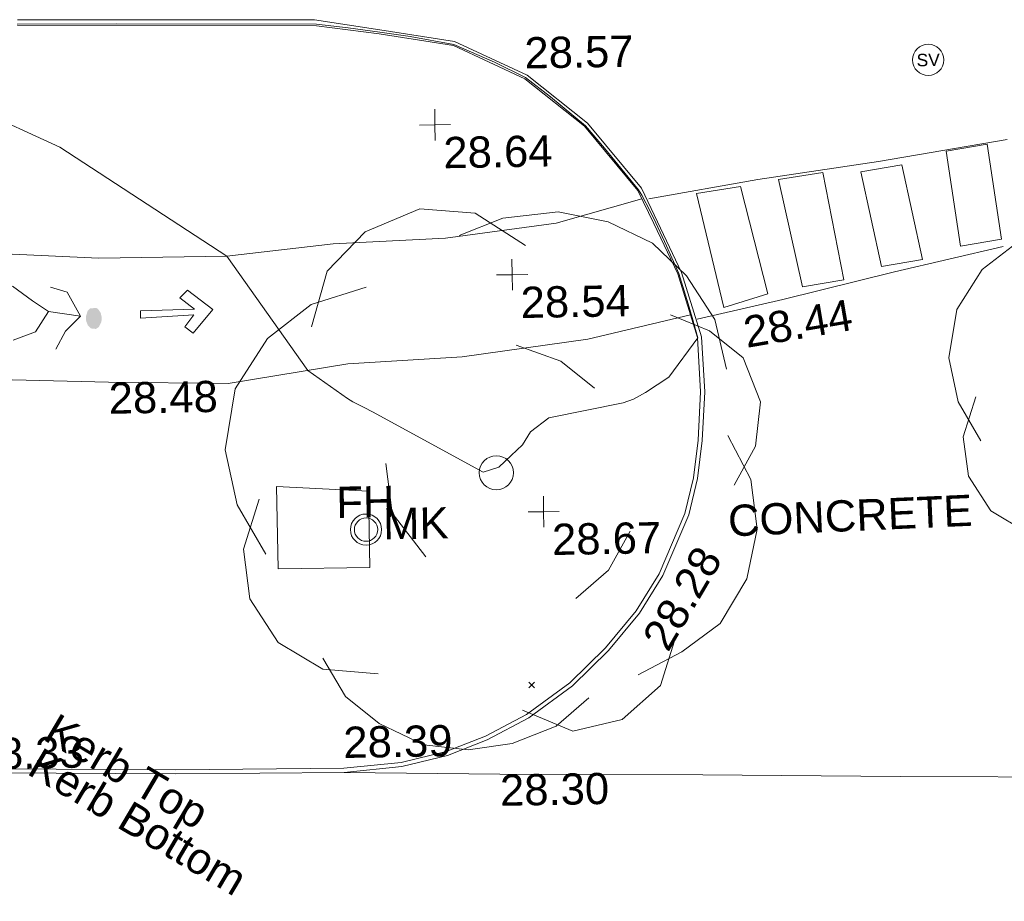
# Model space of a CAD drawing. Header units: millimetres. Extents: x -287732 to 520720, y -103372 to 287754.
# Tile 267 of 380: x -6642 to 5190, y 175143 to 185731. Entities that reach past the tile are written whole.
import ezdxf

# ---------------------------------------------------------------- set-up
doc = ezdxf.new("R2010")
doc.units = ezdxf.units.MM
doc.linetypes.add('IMPORT-UG_ELEC_STREET LIGHTING_QLB2 _2_', pattern=[2700, 1500, -300.0000000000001, 0, -250, 150, -300.0000000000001, 0, -200])
for name, color, linetype, lineweight, true_color in [('00_TOPO_CONCRETE', 9, 'Continuous', 9, 0x808080), ('00_TOPO_FIREHYDRANT', 5, 'Continuous', 9, 0x0000ff), ('00_TOPO_FOOTPATH', 7, 'Continuous', 9, 0xa50000), ('00_TOPO_FURN_MARKER_POST', 7, 'Continuous', 9, 0x666666), ('00_TOPO_KERB_BOTTOM', 1, 'Continuous', 9, 0xff0000), ('00_TOPO_KERB_TOP', 7, 'Continuous', 9, 0xa500a5), ('00_TOPO_LEVEL_SPOT', 7, 'Continuous', 9, 0x666666), ('00_TOPO_ROAD_MARKING_ARROWS', 7, 'Continuous', 9, 0x999999), ('00_TOPO_ROAD_MARKING_WHITE_CONTINUOUS', 7, 'Continuous', 9, 0x999999), ('00_TOPO_SERV_STOP_VALVE', 7, 'Continuous', 9, 0x666666), ('00_TOPO_TREE', 7, 'Continuous', 9, 0x666666), ('00_UAV_KERB_BOTTOM', 1, 'Continuous', 9, 0xff0000), ('00_UAV_KERB_TOP', 7, 'Continuous', 9, 0xa500a5), ('01_DTM_CONTOUR_MNR', 7, 'Continuous', 9, 0xa5a552), ('12333-PUM-2D-U-0001-C01 - Rev2_REVIT IMPORT_dwg', 7, 'Continuous', 9, 0x767676)]:
    doc.layers.add(name, color=color, linetype=linetype, lineweight=lineweight, true_color=true_color)
for name, color, linetype, lineweight in [('00_TOPO_PEDASTRIAN', 7, 'Continuous', 9), ('00_TOPO_ROAD_EDGE', 7, 'Continuous', 9), ('00_TOPO_SURVEY_TEXT', 7, 'Continuous', 9), ('GEN-TEXT', 7, 'Continuous', 9)]:
    doc.layers.add(name, color=color, linetype=linetype, lineweight=lineweight)
doc.styles.add('Swis721 Lt BT', font='swissl.ttf', dxfattribs={"height": 399.9999999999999})
doc.styles.add('Swis721 Lt BT_2', font='swissl.ttf', dxfattribs={"height": 375})

# ---------------------------------------------------------------- blocks, each defined once
blk = doc.blocks.new('12333-PUM-2D-U-0001-C01 - Rev2_REVIT IMPORT_dwg_CONIFEROUS_TREE-2077145-Site Location Plan Proposed')
at = {"layer": '00_TOPO_TREE', "color": 254, "true_color": 0xcccccc, "flags": 128}
for points in [[(533902001.1374081, 725737494.0804713), (533902200.3391611, 725738158.0863143), (533902665.1432511, 725738622.8904042), (533903329.1490939, 725738888.4927413), (533903993.1549369, 725738822.092157), (533904590.7601954, 725738423.6886512)], [(533903793.9531841, 725738556.48982), (533904325.1578583, 725738755.6915727), (533904989.1637012, 725738822.092157), (533905586.7689599, 725738689.2909884), (533906117.9736342, 725738423.6886512), (533906516.3771399, 725738025.2851455), (533906848.3800614, 725737494.0804713), (533906981.1812299, 725736896.4752126)], [(533901403.5321497, 725734771.6565155), (533901071.5292282, 725735369.261774), (533900938.7280594, 725736033.2676169), (533901071.5292282, 725736763.674044), (533901469.932734, 725737361.2793026), (533902001.1374081, 725737759.6828083), (533902665.1432511, 725737958.8845613)], [(533906317.1753871, 725737560.4810556), (533906781.9794771, 725737361.2793026), (533907180.3829828, 725737029.2763813), (533907379.5847356, 725736498.0717069), (533907313.1841513, 725735966.8670326), (533907047.5818142, 725735502.0629425)], [(533904457.9590269, 725737228.4781342), (533904989.1637012, 725737029.2763813), (533905387.5672069, 725736697.2734598)], [(533906981.1812299, 725736099.6682011), (533907246.783567, 725735568.463527), (533907313.1841513, 725734970.8582683), (533907180.3829828, 725734373.2530097), (533906848.3800614, 725733842.0483353), (533906383.5759714, 725733510.0454139), (533905852.371297, 725733244.4430766)], [(533903329.1490939, 725734705.255931), (533902930.7455883, 725735236.4606054), (533902864.3450039, 725735834.065864)], [(533902731.5438354, 725733310.843661), (533902067.5379924, 725733377.2442453), (533901536.3333181, 725733709.2471669), (533901204.3303967, 725734240.4518411), (533901137.9298124, 725734838.0570997), (533901337.1315653, 725735435.6623583)], [(533905785.9707127, 725734970.8582683), (533905520.3683756, 725734506.0541782), (533905121.9648697, 725734174.0512568)], [(533906317.1753871, 725733709.2471669), (533906117.9736342, 725733111.6419082), (533905653.1695441, 725732713.2384025), (533905055.5642856, 725732580.4372338), (533904457.9590269, 725732846.0395709)], [(533905254.7660384, 725732978.8407397), (533904856.3625326, 725732646.8378181), (533904325.1578583, 725732447.6360651), (533903793.9531841, 725732381.235481), (533903262.7485098, 725732447.6360651), (533902731.5438354, 725732713.2384025), (533902333.1403296, 725733045.2413238), (533902067.5379924, 725733510.0454139)]]:
    blk.add_lwpolyline(points, dxfattribs=at)
at = {"layer": '00_TOPO_TREE', "color": 254, "true_color": 0xcccccc}
blk.add_circle((533904192.3566897, 725735701.2646954), 204.8388268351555, dxfattribs=at)
blk = doc.blocks.new('12333-PUM-2D-U-0001-C01 - Rev2_REVIT IMPORT_dwg_CONIFEROUS_TREE-2077146-Site Location Plan Proposed')
at = {"layer": '00_TOPO_TREE', "color": 254, "true_color": 0xcccccc, "flags": 128}
for points in [[(533910495.6468203, 725738143.7636555), (533910653.7071117, 725738670.631293), (533911022.514458, 725739039.4386395), (533911549.3820958, 725739250.1856945), (533912076.2497333, 725739197.4989307), (533912550.4306071, 725738881.3783481)], [(533911918.189442, 725738986.7518759), (533912339.6835521, 725739144.8121669), (533912866.5511897, 725739197.4989307), (533913340.7320637, 725739092.1254033), (533913762.2261737, 725738881.3783481), (533914078.3467563, 725738565.2577657), (533914341.7805752, 725738143.7636555), (533914447.1541025, 725737669.5827816)], [(533910021.4659466, 725735983.6063412), (533909758.0321277, 725736457.7872151), (533909652.6586002, 725736984.6548527), (533909758.0321277, 725737564.2092541), (533910074.1527103, 725738038.3901279), (533910495.6468203, 725738354.5107105), (533911022.514458, 725738512.5710019)], [(533913920.286465, 725738196.4504193), (533914289.0938113, 725738038.3901279), (533914605.214394, 725737774.9563091), (533914763.2746852, 725737353.4621991), (533914710.5879215, 725736931.968089), (533914499.8408664, 725736563.1607425)], [(533912445.0570797, 725737933.0166005), (533912866.5511897, 725737774.9563091), (533913182.6717722, 725737511.5224903)], [(533914447.1541025, 725737037.3416164), (533914657.9011577, 725736615.8475063), (533914710.5879215, 725736141.6666325), (533914605.214394, 725735667.4857587), (533914341.7805752, 725735245.9916484), (533913972.9732289, 725734982.5578297), (533913551.4791185, 725734771.8107747)], [(533911549.3820958, 725735930.9195775), (533911233.2615131, 725736352.4136875), (533911180.5747493, 725736826.5945613)], [(533911075.2012218, 725734824.4975384), (533910548.3335842, 725734877.1843021), (533910126.839474, 725735140.618121), (533909863.4056552, 725735562.1122311), (533909810.7188914, 725736036.293105), (533909968.7791827, 725736510.4739788)], [(533913498.7923549, 725736141.6666325), (533913288.0452999, 725735772.8592862), (533912971.9247172, 725735509.4254673)], [(533913920.286465, 725735140.618121), (533913762.2261737, 725734666.437247), (533913393.4188274, 725734350.3166645), (533912919.2379534, 725734244.9431369), (533912445.0570797, 725734455.690192)], [(533913077.2982448, 725734561.0637196), (533912761.1776622, 725734297.6299008), (533912339.6835521, 725734139.5696095), (533911918.189442, 725734086.8828456), (533911496.6953319, 725734139.5696095), (533911075.2012218, 725734350.3166645), (533910759.0806391, 725734613.7504833), (533910548.3335842, 725734982.5578297)]]:
    blk.add_lwpolyline(points, dxfattribs=at)
at = {"layer": '00_TOPO_TREE', "color": 254, "true_color": 0xcccccc}
blk.add_circle((533912234.3100246, 725736721.2210339), 162.5331311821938, dxfattribs=at)
blk = doc.blocks.new('12333-PUM-2D-U-0001-C01 - Rev2_REVIT IMPORT_dwg_MSL_MarkerPost_SYM-2077183-Site Location Plan Proposed')
at = {"layer": '00_TOPO_FURN_MARKER_POST', "color": 254, "true_color": 0xcccccc}
for radius in [499.9079004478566, 374.9309253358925]:
    blk.add_circle((0, 0), radius, dxfattribs=at)
blk = doc.blocks.new('12333-PUM-2D-U-0001-C01 - Rev2_REVIT IMPORT_dwg_MSL_Sluice_Valve_SYM-2077186-Site Location Plan Proposed')
at = {"layer": '00_TOPO_SERV_STOP_VALVE', "color": 254, "true_color": 0xcccccc}
blk.add_circle((0, 0), 500.0000000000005, dxfattribs=at)
at = {"layer": '00_TOPO_SERV_STOP_VALVE', "insert": (0, 198.9876086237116), "char_height": 399.9999999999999, "width": 785.1100955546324, "attachment_point": 2, "line_spacing_factor": 1.005061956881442, "style": 'Swis721 Lt BT'}
blk.add_mtext('SV', dxfattribs=at)
blk = doc.blocks.new('12333-PUM-2D-U-0001-C01 - Rev2_REVIT IMPORT_dwg_MM-2077200-Site Location Plan Proposed')
at = {"layer": '00_TOPO_LEVEL_SPOT', "color": 254, "true_color": 0xcccccc, "flags": 128}
for points in [[(500.0000000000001, 0), (0, 0), (0, 500.0000000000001)], [(0, -500.0000000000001), (0, 0), (-500.0000000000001, 0)]]:
    blk.add_lwpolyline(points, dxfattribs=at)
blk = doc.blocks.new('12333-PUM-2D-U-0001-C01 - Rev2_REVIT IMPORT_dwg_PEDESTRIAN CROSS-2077256-Site Location Plan Proposed')
at = {"layer": '00_TOPO_PEDASTRIAN', "true_color": 0xe2e2e2}
blk.add_hatch(color=254, dxfattribs=at).paths.add_polyline_path([(533899410.978447, 725737512.2038409), (533899447.044347, 725737535.4601855), (533899478.2355028, 725737594.9721564), (533899483.5486342, 725737649.4270837), (533899472.1629594, 725737702.4639843), (533899445.979705, 725737744.9134735), (533899424.1950662, 725737763.0692679), (533899345.8255086, 725737761.2108707), (533899314.1833575, 725737728.0881376), (533899292.7653022, 725737660.6460305), (533899295.8685819, 725737605.6994153), (533899315.0535504, 725737556.8899434), (533899347.188593, 725737522.6539751), (533899351.5607857, 725737519.3513153)])
at = {"layer": '00_TOPO_PEDASTRIAN', "color": 253, "true_color": 0xaaaaaa, "flags": 128}
for points in [[(533898844.6045166, 725737730.2488593), (533898653.0298569, 725737861.2790154), (533898416.456423, 725738042.4585768)], [(533898872.7143692, 725738023.1506006), (533899073.6644313, 725737958.6229063), (533899229.5933809, 725737667.0725901), (533899045.3016812, 725737490.9766155), (533898925.4577629, 725737277.2433699)], [(533899229.5933809, 725737667.0725901), (533898844.6045166, 725737730.2488593), (533898683.7243405, 725737491.4406412), (533898414.2898579, 725737394.6694629)]]:
    blk.add_lwpolyline(points, dxfattribs=at)
blk = doc.blocks.new('12333-PUM-2D-U-0001-C01 - Rev2_REVIT IMPORT_dwg_MGS62954_T2_Galway_ITM_3d_Rev1-2077680-Site Location Plan Proposed')
at = {"layer": '00_TOPO_CONCRETE', "color": 254, "true_color": 0xcccccc}
for p, q in [((533901548.4000001, 725735581.8000002), (533902653.3000001, 725735505.6000001)), ((533901548.4000001, 725735581.8000002), (533901548.4000001, 725734591.2000002)), ((533902653.3000001, 725735505.6000001), (533902653.3000001, 725734591.2000002)), ((533901548.4000001, 725734591.2000002), (533902653.3000001, 725734591.2000002))]:
    blk.add_line(p, q, dxfattribs=at)
at = {"layer": '00_TOPO_FOOTPATH', "color": 254, "true_color": 0xcccccc, "flags": 128}
for points in [[(533890510.0000001, 725739070.0000002), (533891690.0000002, 725738820.0000001), (533892840, 725738700.0000002), (533894080.0000001, 725738660), (533895270.0000001, 725738610.0000001), (533897120.0000001, 725738510), (533899460.0000001, 725738360), (533901000, 725738360), (533902280.6879953, 725738483.041298)], [(533902280.6879953, 725738483.041298), (533903630.4348265, 725738529.9840298), (533904962.9152862, 725738686.9333476), (533905999.0487497, 725738959.5641838)], [(533889936.6034808, 725737480.8417928), (533891690.0000002, 725737350), (533894400.0000001, 725737160.0000001), (533897400.0000001, 725736960.0000001), (533899550.0000001, 725736870), (533900990.0000001, 725736830.0000001), (533902428.5441528, 725737041.3206732)], [(533902428.5441528, 725737041.3206732), (533903806.3943974, 725737098.6436415), (533905320.6351054, 725737284.7856615), (533906559.259246, 725737555.6256802)]]:
    blk.add_lwpolyline(points, dxfattribs=at)
at = {"layer": '00_TOPO_KERB_BOTTOM', "color": 254, "true_color": 0xcccccc, "flags": 128}
for points in [[(533902300.9219137, 725732135.4102894), (533902996.1378938, 725732193.5365714), (533903544.6041073, 725732317.946461), (533904025.5185429, 725732495.8314501), (533904530.3993636, 725732750.2246014), (533905063.2153645, 725733126.5432682), (533905503.5279041, 725733543.413378), (533905881.2352515, 725733984.4151524), (533906170.9799874, 725734431.0484846), (533906495.7970494, 725735157.0344042), (533906609.6218429, 725735589.9156296), (533906672.5115983, 725736043.3455817), (533906712.8775826, 725736628.7296227), (533906687.3199626, 725737290.806233), (533906460.4104973, 725738068.549405), (533906180.1639832, 725738680.9694588), (533905994.221639, 725739087.3075026), (533905360.8034147, 725739879.3907825), (533904644.541124, 725740467.442529), (533903780.7305011, 725740887.9137753), (533902885.9559692, 725741043.5032381)], [(533902300.9219137, 725732135.4102894), (533900271.9862022, 725732151.6642703), (533896682.4603428, 725732234.9489316), (533894313.3323736, 725732295.7809399), (533893635.9035357, 725732360.3273277), (533892965.8109141, 725732521.5901898), (533892165.2487284, 725732852.1362549), (533891438.1386088, 725733362.2185993), (533890849.3425626, 725733965.2070165), (533890469.2666491, 725734510.6056697), (533890146.5387645, 725735179.7178327), (533889953.6646827, 725735843.6823587), (533889878.8985542, 725736356.4334917), (533889873.1297768, 725737224.2956051)]]:
    blk.add_lwpolyline(points, dxfattribs=at)
at = {"layer": '00_TOPO_KERB_TOP', "color": 254, "true_color": 0xcccccc, "flags": 128}
for points in [[(533902297.4566751, 725732184.0562842), (533902988.676264, 725732241.8484318), (533903530.6917071, 725732364.7950778), (533904006.0265361, 725732540.6162317), (533904505.2232941, 725732792.1453671), (533905032.2270246, 725733164.3589287), (533905468.149069, 725733577.072295), (533905842.0886756, 725734013.6749482), (533906128.0110399, 725734454.4162028), (533906449.6511974, 725735173.3015472), (533906561.7187954, 725735599.5000722), (533906623.9772925, 725736048.3787042), (533906664.0471674, 725736629.4685904), (533906638.8225534, 725737282.9185948), (533906414.590561, 725738051.4845982), (533906135.8206953, 725738660.6777462), (533905952.3806061, 725739061.5476362), (533905325.9097974, 725739844.9432411), (533904618.0352296, 725740426.1086621), (533903765.5851314, 725740841.0500231), (533902877.601644, 725740995.4586126)], [(533902297.4566751, 725732184.0562842), (533900272.7525929, 725732201.246168), (533896683.6718478, 725732284.5205017), (533894316.3240473, 725732345.3068007), (533893644.0970095, 725732409.3575536), (533892981.1665664, 725732568.8967831), (533892189.2390323, 725732895.8776661), (533891470.393044, 725733400.1625563), (533890887.6825747, 725733996.9187095), (533890512.210737, 725734535.7106388), (533890193.0010985, 725735197.5284171), (533890002.2379804, 725735854.226), (533889928.4609904, 725736360.1935548), (533889922.7150158, 725737224.6252037)]]:
    blk.add_lwpolyline(points, dxfattribs=at)
at = {"layer": '00_TOPO_PEDASTRIAN', "color": 254, "true_color": 0xcccccc}
for p, q in [((533909663.7000002, 725739468.0000001), (533910159.0000001, 725739544.2000002)), ((533909663.7000002, 725739468.0000001), (533909816.1000001, 725738325.0000001)), ((533910311.4000001, 725738401.2000002), (533910159.0000001, 725739544.2000002)), ((533907644.4000001, 725739163.2), (533908177.8000002, 725739239.4)), ((533908406.4000002, 725737944), (533908177.8000002, 725739239.4)), ((533909130.3000002, 725739315.6000001), (533908635.0000002, 725739239.4000002)), ((533908863.6000001, 725738096.4000002), (533908635.0000002, 725739239.4000002)), ((533909130.3000002, 725739315.6000001), (533909358.9, 725738172.6000001)), ((533907644.4000001, 725739163.2), (533907911.1000001, 725737867.8000002)), ((533906653.8000002, 725739010.8000002), (533907187.2000002, 725739087)), ((533906653.8000002, 725739010.8000002), (533906958.6000001, 725737639.2000002)), ((533907492.0000001, 725737791.6000001), (533907187.2000002, 725739087)), ((533909816.1000001, 725738325.0000001), (533910311.4000001, 725738401.2000002)), ((533909358.9, 725738172.6000001), (533908863.6000001, 725738096.4000002)), ((533907911.1000001, 725737867.8000002), (533908406.4000002, 725737944)), ((533906958.6000001, 725737639.2000002), (533907492.0000001, 725737791.6000001))]:
    blk.add_line(p, q, dxfattribs=at)
at = {"layer": '00_TOPO_ROAD_EDGE', "color": 254, "true_color": 0xcccccc, "flags": 128}
blk.add_lwpolyline([(533902300.9219137, 725732135.4102894), (533904170.0000001, 725732080.0000001), (533906610.0000001, 725732030), (533908980, 725731970.0000001), (533911330.0000001, 725731920), (533913910.0000001, 725731840.0000002), (533916210.6784449, 725731768.2505438), (533919083.5527804, 725731708.9590816), (533921889.8371745, 725731639.9407579), (533925962.7294164, 725731628.1126087), (533929995.2847487, 725731583.2459084), (533934476.9002629, 725731502.6879263), (533940368.5367368, 725731515.4835081), (533946256.8135034, 725731648.4314787), (533948650.0000001, 725731750.0000001), (533952160.0000001, 725731910.0000001), (533955150.0000001, 725732150), (533958480, 725732440.0000002), (533961506.5973676, 725732662.43695), (533964004.4636054, 725732853.9435135)], dxfattribs=at)
at = {"layer": '00_TOPO_ROAD_MARKING_ARROWS', "color": 254, "true_color": 0xcccccc, "flags": 128}
blk.add_lwpolyline([(533899950.0000001, 725737720.0000001), (533899947.9779431, 725737630.3767203), (533900590, 725737660.0000001), (533900480, 725737520), (533900578.7772456, 725737441.9422795), (533900820.0000001, 725737720.0000001), (533900520, 725737960.0000001), (533900426.5761496, 725737866.6471645), (533900599.0151987, 725737729.2066867)], close=True, dxfattribs=at)
at = {"layer": '00_TOPO_ROAD_MARKING_WHITE_CONTINUOUS', "color": 254, "true_color": 0xcccccc, "flags": 128}
for points in [[(533906079.9777436, 725738959.1241572), (533907395.1289459, 725739167.6409602), (533908850, 725739360.5704386), (533910400.5828214, 725739596.3149604)], [(533906637.8813814, 725737501.5264553), (533907670.0000001, 725737720.0000001), (533909020.0000001, 725738030.0000001), (533910330.0000001, 725738310.0000002)]]:
    blk.add_lwpolyline(points, dxfattribs=at)
at = {"layer": '00_UAV_KERB_BOTTOM', "color": 254, "true_color": 0xcccccc, "flags": 128}
blk.add_lwpolyline([(533902885.9559692, 725741043.5032381), (533902103.9999986, 725741177.1426852), (533898532.9999986, 725741242.1426852)], dxfattribs=at)
at = {"layer": '00_UAV_KERB_TOP', "color": 254, "true_color": 0xcccccc, "flags": 128}
blk.add_lwpolyline([(533902877.601644, 725740995.4586126), (533902125.6915315, 725741106.1047765), (533898531.8127461, 725741172.1527004)], dxfattribs=at)
at = {"layer": '01_DTM_CONTOUR_MNR', "color": 254, "true_color": 0xcccccc, "flags": 128}
blk.add_lwpolyline([(533898530.0000001, 725741187.7916667), (533899722.7751867, 725741173.341107), (533902124.0000001, 725741124.0000002), (533902505.1099196, 725741075.4504025), (533902884.1035613, 725741016.4142448), (533903248.8322983, 725740958.4472051), (533903772.8571429, 725740854.2857144), (533904255.8212181, 725740633.3863789), (533904625.0000001, 725740440.0000002), (533904921.5759347, 725740205.8557245), (533905335.3571429, 725739847.1428572), (533905560.2710844, 725739578.3283132), (533905960.0000001, 725739067.5000001), (533905996.6979474, 725739002.9266864), (533906095.3310105, 725738811.7073174), (533906161.6172507, 725738670.8086255), (533906285.2839336, 725738391.6135736), (533906427.1857924, 725738056.874317), (533906534.2424242, 725737691.3636365), (533906577.6452021, 725737523.3522727), (533906640.0000001, 725737280.0000001), (533906286.5882353, 725736811.1325724), (533906002.6869807, 725736634.0730877), (533905853.6140662, 725736557.0390071), (533905730.6988828, 725736513.1197853), (533904836.2450169, 725736349.7526962), (533904611.6865717, 725736184.2804247), (533904512.6766403, 725736030.4084638), (533904373.3735049, 725735905.3766644), (533904221.9021958, 725735769.758483), (533904035.4920269, 725735711.6133778), (533902714.8779715, 725736457.9176065), (533902615.7562047, 725736510.9475181), (533902545.5077575, 725736548.5669959), (533902483.4023846, 725736582.2652758), (533902418.8885206, 725736624.601617), (533901950.0000001, 725736970.0000001), (533901000, 725738360), (533899015.1846104, 725739704.0120912), (533898007.7826111, 725740184.823933)], dxfattribs=at)
at = {"xscale": 0.375, "yscale": 0.375, "zscale": 0.375}
for name, p in [('12333-PUM-2D-U-0001-C01 - Rev2_REVIT IMPORT_dwg_MSL_Sluice_Valve_SYM-2077186-Site Location Plan Proposed', (533909467.8935249, 725740567.9089116)), ('12333-PUM-2D-U-0001-C01 - Rev2_REVIT IMPORT_dwg_MM-2077200-Site Location Plan Proposed', (533903527.8331872, 725739890.9351469)), ('12333-PUM-2D-U-0001-C01 - Rev2_REVIT IMPORT_dwg_MM-2077200-Site Location Plan Proposed', (533904424.7081403, 725738076.0053408)), ('12333-PUM-2D-U-0001-C01 - Rev2_REVIT IMPORT_dwg_MM-2077200-Site Location Plan Proposed', (533904752.5104135, 725735223.3777194)), ('12333-PUM-2D-U-0001-C01 - Rev2_REVIT IMPORT_dwg_MSL_MarkerPost_SYM-2077183-Site Location Plan Proposed', (533902614.4712248, 725735045.6596398))]:
    blk.add_blockref(name, p, dxfattribs=at)
for name in ['12333-PUM-2D-U-0001-C01 - Rev2_REVIT IMPORT_dwg_CONIFEROUS_TREE-2077146-Site Location Plan Proposed', '12333-PUM-2D-U-0001-C01 - Rev2_REVIT IMPORT_dwg_CONIFEROUS_TREE-2077145-Site Location Plan Proposed', '12333-PUM-2D-U-0001-C01 - Rev2_REVIT IMPORT_dwg_PEDESTRIAN CROSS-2077256-Site Location Plan Proposed']:
    blk.add_blockref(name, (0, 0))
at = {"layer": '00_TOPO_FIREHYDRANT', "color": 251, "true_color": 0x666666, "insert": (533902262.3163725, 725735566.8580256), "char_height": 375, "width": 797.814593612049, "attachment_point": 1, "line_spacing_factor": 1.005061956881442, "style": 'Swis721 Lt BT_2'}
blk.add_mtext('FH', dxfattribs=at)
at = {"layer": '00_TOPO_FOOTPATH', "color": 251, "true_color": 0x666666, "insert": (533899550.0000001, 725736865.2296078), "char_height": 375, "width": 1495.902363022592, "attachment_point": 1, "line_spacing_factor": 1.005061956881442, "style": 'Swis721 Lt BT_2'}
blk.add_mtext('28.48', dxfattribs=at)
at = {"layer": '00_TOPO_FURN_MARKER_POST', "insert": (533902821.5547993, 725735299.0414425), "char_height": 375, "width": 907.0392105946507, "attachment_point": 1, "line_spacing_factor": 1.005061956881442, "style": 'Swis721 Lt BT_2'}
blk.add_mtext('MK', dxfattribs=at)
at = {"layer": '00_TOPO_KERB_BOTTOM', "color": 251, "true_color": 0x666666, "char_height": 375, "attachment_point": 1, "line_spacing_factor": 1.005061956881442, "style": 'Swis721 Lt BT_2'}
for s, insert, width, rotation in [('28.28', (533905896.5298163, 725733694.7209123), 1495.902363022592, 58.55477211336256), ('Kerb Bottom', (533898671.3284296, 725732508.5733937), 3414.456504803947, 328.38)]:
    blk.add_mtext(s, dxfattribs=dict(at, insert=insert, width=width, rotation=rotation))
at = {"layer": '00_TOPO_KERB_TOP', "color": 251, "true_color": 0x666666, "char_height": 375, "width": 1495.902363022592, "attachment_point": 1, "line_spacing_factor": 1.005061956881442, "style": 'Swis721 Lt BT_2'}
for s, insert in [('28.57', (533904618.0000001, 725740924.4925016)), ('28.39', (533902297.5, 725732682.4925017))]:
    blk.add_mtext(s, dxfattribs=dict(at, insert=insert))
at = {"layer": '00_TOPO_KERB_TOP', "color": 251, "true_color": 0x666666, "insert": (533898872.1286017, 725732917.5176978), "char_height": 375, "width": 2493.170605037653, "attachment_point": 1, "rotation": 328.38, "line_spacing_factor": 1.005061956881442, "style": 'Swis721 Lt BT_2'}
blk.add_mtext('Kerb Top', dxfattribs=at)
at = {"layer": '00_TOPO_LEVEL_SPOT', "char_height": 375, "width": 1495.902363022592, "attachment_point": 1, "line_spacing_factor": 1.005061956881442, "style": 'Swis721 Lt BT_2'}
for s, insert in [('28.64', (533903622.8808528, 725739743.5102245)), ('28.54', (533904519.7808527, 725737928.6102244)), ('28.67', (533904847.5808527, 725735076.0102246)), ('28.33', (533897865.0808529, 725732622.6102245))]:
    blk.add_mtext(s, dxfattribs=dict(at, insert=insert))
at = {"layer": '00_TOPO_ROAD_EDGE', "color": 251, "true_color": 0x666666, "insert": (533904170.0000001, 725732075.2296079), "char_height": 375, "width": 1495.902363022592, "attachment_point": 1, "line_spacing_factor": 1.005061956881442, "style": 'Swis721 Lt BT_2'}
blk.add_mtext('28.30', dxfattribs=at)
at = {"layer": '00_TOPO_ROAD_MARKING_WHITE_CONTINUOUS', "color": 251, "true_color": 0x666666, "insert": (533907170.4731042, 725737519.0170527), "char_height": 375, "width": 1495.902363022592, "attachment_point": 1, "rotation": 8.572521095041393, "line_spacing_factor": 1.005061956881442, "style": 'Swis721 Lt BT_2'}
blk.add_mtext('28.44', dxfattribs=at)
at = {"layer": '00_TOPO_SURVEY_TEXT', "color": 251, "true_color": 0x666666, "insert": (533906960.7506287, 725735261.8915246), "char_height": 375, "width": 3286.236302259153, "attachment_point": 1, "rotation": 1.5265881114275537, "line_spacing_factor": 1.005061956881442, "style": 'Swis721 Lt BT_2'}
blk.add_mtext('CONCRETE', dxfattribs=at)
blk = doc.blocks.new('12333-PUM-2D-U-0001-C01 - Rev2_REVIT IMPORT_dwg-1620468-Site Location Plan Proposed')
at = {"layer": 'GEN-TEXT', "color": 253, "true_color": 0xaaaaaa}
for p, q in [((263456.994813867, 117255.2884822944), (263527.7054919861, 117325.9991604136)), ((263527.7054919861, 117255.2884822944), (263456.994813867, 117325.9991604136))]:
    blk.add_line(p, q, dxfattribs=at)
blk.add_blockref('12333-PUM-2D-U-0001-C01 - Rev2_REVIT IMPORT_dwg_MGS62954_T2_Galway_ITM_3d_Rev1-2077680-Site Location Plan Proposed', (-533641079.6498471, -725615854.3561786))

msp = doc.modelspace()

# ---------------------------------------------------------------- block references
at = {"layer": '12333-PUM-2D-U-0001-C01 - Rev2_REVIT IMPORT_dwg', "color": 254, "linetype": 'IMPORT-UG_ELEC_STREET LIGHTING_QLB2 _2_', "true_color": 0xffd4d4, "rotation": 0.9999999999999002}
msp.add_blockref('12333-PUM-2D-U-0001-C01 - Rev2_REVIT IMPORT_dwg-1620468-Site Location Plan Proposed', (-261895.0770586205, 55869.5817132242), dxfattribs=at)

doc.saveas('drawing.dxf')
